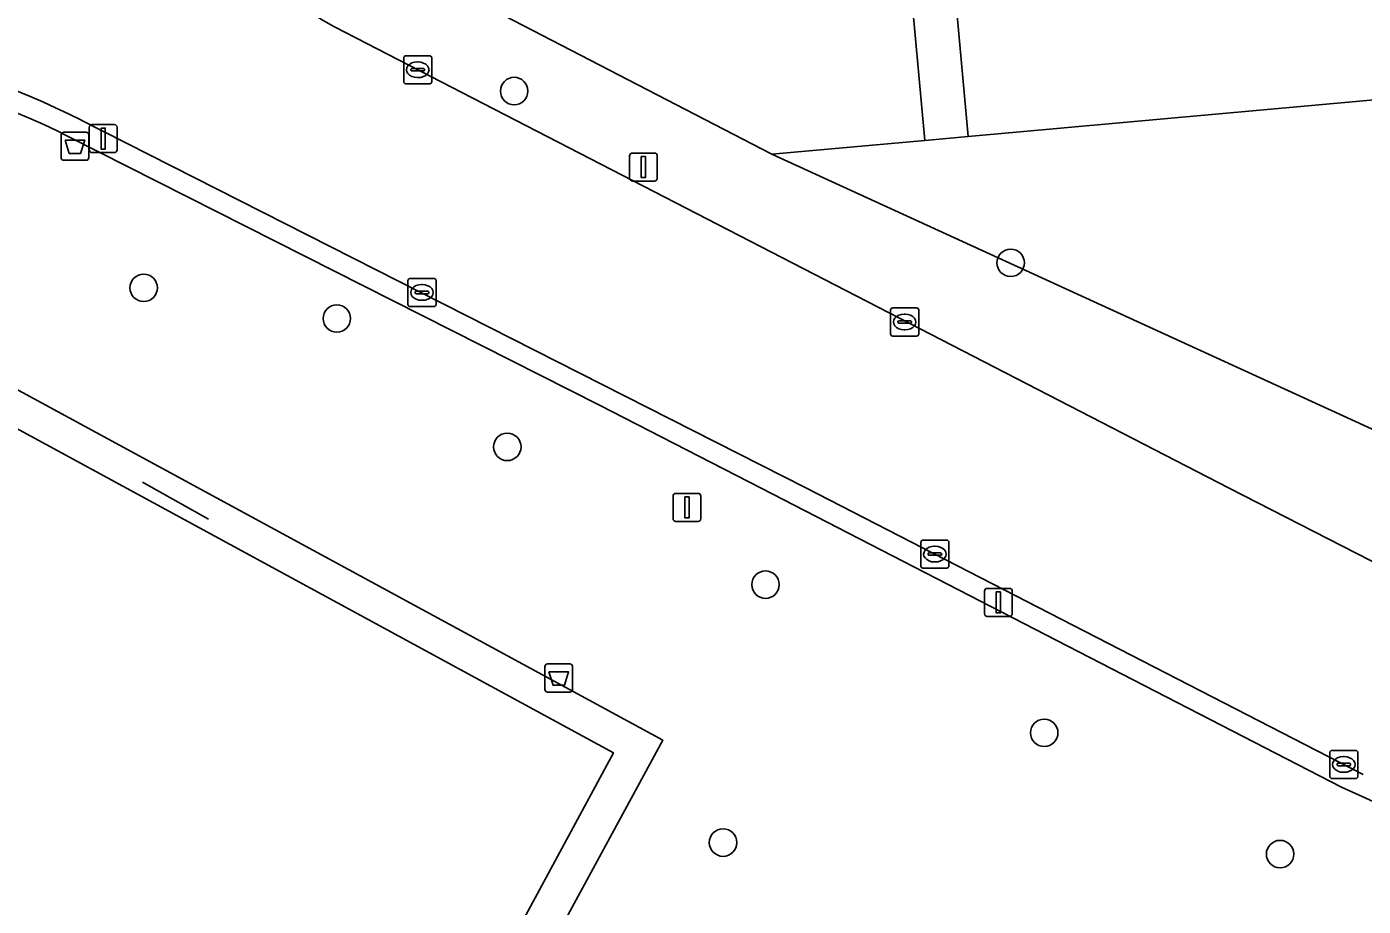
# Model space of a CAD drawing. Extents: x 162989 to 165008, y 383432 to 384338.
# Drawn here: x 164158.82 to 164206.45, y 383735.09 to 383766.45 of the extents above; entities that cross this region are included whole.
import ezdxf

# ---------------------------------------------------------------- set-up
doc = ezdxf.new("R2010")
doc.units = 0
for name, color, linetype in [('IMGEO_Afvalbak', 7, 'Continuous'), ('IMGEO_Boom', 7, 'Continuous'), ('IMGEO_Erf', 7, 'Continuous'), ('IMGEO_Groenvoorziening', 7, 'Continuous'), ('IMGEO_Hek', 7, 'Continuous'), ('IMGEO_Kolk', 7, 'Continuous'), ('IMGEO_Lichtmast', 7, 'Continuous'), ('IMGEO_Rijbaan_lokaal_open', 7, 'Continuous'), ('IMGEO_Terreindeel_gesloten', 7, 'Continuous'), ('IMGEO_Verkeersbordpaal', 7, 'Continuous'), ('IMGEO_Voetpad_open', 7, 'Continuous')]:
    doc.layers.add(name, color=color, linetype=linetype)

msp = doc.modelspace()

# ---------------------------------------------------------------- linework, layer by layer
at = {"layer": 'IMGEO_Afvalbak'}
for p, q in [((164160.045, 383761.791), (164160.045, 383762.591)), ((164160.045, 383762.591), (164160.045, 383761.791)), ((164160.145, 383762.691), (164160.935, 383762.691)), ((164160.935, 383762.691), (164160.145, 383762.691)), ((164161.035, 383762.591), (164161.035, 383761.791)), ((164161.035, 383761.791), (164161.035, 383762.591)), ((164160.935, 383761.691), (164160.145, 383761.691)), ((164160.145, 383761.691), (164160.935, 383761.691)), ((164177.284, 383742.832), (164177.284, 383743.632)), ((164177.284, 383743.632), (164177.284, 383742.832)), ((164177.384, 383743.732), (164178.174, 383743.732)), ((164178.174, 383743.732), (164177.384, 383743.732)), ((164178.274, 383743.632), (164178.274, 383742.832)), ((164178.274, 383742.832), (164178.274, 383743.632)), ((164178.174, 383742.732), (164177.384, 383742.732)), ((164177.384, 383742.732), (164178.174, 383742.732))]:
    msp.add_line(p, q, dxfattribs=at)
for points in [[(164160.188, 383762.405), (164160.892, 383762.405), (164160.743, 383761.935), (164160.337, 383761.935), (164160.188, 383762.405)], [(164177.427, 383743.446), (164178.131, 383743.446), (164177.982, 383742.976), (164177.576, 383742.976), (164177.427, 383743.446)]]:
    msp.add_lwpolyline(points, dxfattribs=at)
for centre, start, end in [((164160.145, 383762.591), 90, 180), ((164160.145, 383762.591), 90, 180), ((164160.935, 383762.591), 0, 90), ((164160.935, 383762.591), 360, 90), ((164160.145, 383761.791), 180, 270), ((164160.145, 383761.791), 180, 270), ((164160.935, 383761.791), 270, 0), ((164160.935, 383761.791), 270, 0), ((164177.384, 383743.632), 90, 180), ((164177.384, 383743.632), 90, 180), ((164178.174, 383743.632), 0, 90), ((164178.174, 383743.632), 360, 90), ((164177.384, 383742.832), 180, 270), ((164177.384, 383742.832), 180, 270), ((164178.174, 383742.832), 270, 0), ((164178.174, 383742.832), 270, 0)]:
    msp.add_arc(centre, 0.1, start, end, dxfattribs=at)
at = {"layer": 'IMGEO_Boom'}
for centre in [(164176.19, 383764.159), (164193.886, 383758.036), (164162.989, 383757.143), (164169.873, 383756.048), (164175.948, 383751.471), (164185.149, 383746.56), (164195.083, 383741.279), (164183.635, 383737.363), (164203.486, 383736.955)]:
    msp.add_circle(centre, 0.489, dxfattribs=at)
at = {"layer": 'IMGEO_Erf'}
for points in [[(164169, 383770.392), (164185.378, 383761.904), (164190.832, 383762.397), (164189.716, 383774.582), (164189.407, 383774.554), (164189.852, 383769.714), (164185.881, 383769.434), (164185.521, 383774.197), (164187.124, 383774.344), (164186.615, 383779.901), (164189.207, 383780.138), (164189.072, 383781.983), (164186.625, 383781.744), (164186.091, 383787.212)], [(164191.823, 383768.567), (164192.375, 383762.536), (164214.997, 383764.581)]]:
    msp.add_lwpolyline(points, dxfattribs=at)
at = {"layer": 'IMGEO_Groenvoorziening'}
for points in [[(164215.17, 383735.681), (164210.509, 383737.153), (164205.68, 383739.345), (164184.989, 383750), (164179.231, 383752.965), (164160.326, 383762.529)], [(164147.454, 383759.501), (164181.494, 383741.012), (164168.837, 383717.695), (164153.653, 383725.966), (164151.277, 383721.559), (164200.537, 383695.052)]]:
    msp.add_lwpolyline(points, dxfattribs=at)
msp.add_arc((164147.357, 383736.699), 28.903, 63.3383, 94.8437, dxfattribs=at)
at = {"layer": 'IMGEO_Hek'}
for points in [[(164168.307, 383719.401), (164136.594, 383736.638), (164148.031, 383757.794), (164179.73, 383740.566), (164168.307, 383719.401)], [(164165.294, 383748.895), (164162.95, 383750.21)]]:
    msp.add_lwpolyline(points, dxfattribs=at)
at = {"layer": 'IMGEO_Kolk'}
for p, q in [((164172.255, 383764.491), (164172.255, 383765.343)), ((164172.33, 383765.417), (164173.182, 383765.417)), ((164173.256, 383765.343), (164173.256, 383764.491)), ((164172.514, 383764.911), (164172.514, 383764.923)), ((164172.952, 383764.874), (164172.554, 383764.874)), ((164172.557, 383764.96), (164172.955, 383764.96)), ((164172.743, 383765.197), (164172.768, 383765.197)), ((164172.998, 383764.923), (164172.998, 383764.911)), ((164173.182, 383764.417), (164172.33, 383764.417)), ((164172.766, 383764.637), (164172.741, 383764.637)), ((164172.407, 383756.551), (164172.407, 383757.403)), ((164172.482, 383757.477), (164173.334, 383757.477)), ((164172.895, 383757.257), (164172.92, 383757.257)), ((164173.408, 383757.403), (164173.408, 383756.551)), ((164172.666, 383756.971), (164172.666, 383756.983)), ((164173.104, 383756.934), (164172.706, 383756.934)), ((164172.709, 383757.02), (164173.107, 383757.02)), ((164172.918, 383756.697), (164172.893, 383756.697)), ((164173.15, 383756.983), (164173.15, 383756.971)), ((164173.334, 383756.477), (164172.482, 383756.477)), ((164189.607, 383755.499), (164189.607, 383756.351)), ((164189.682, 383756.425), (164190.534, 383756.425)), ((164190.095, 383756.205), (164190.12, 383756.205)), ((164190.608, 383756.351), (164190.608, 383755.499)), ((164189.866, 383755.919), (164189.866, 383755.931)), ((164190.304, 383755.882), (164189.906, 383755.882)), ((164189.909, 383755.968), (164190.307, 383755.968)), ((164190.35, 383755.931), (164190.35, 383755.919)), ((164190.534, 383755.425), (164189.682, 383755.425)), ((164190.118, 383755.645), (164190.093, 383755.645)), ((164190.684, 383747.223), (164190.684, 383748.075)), ((164190.759, 383748.149), (164191.611, 383748.149)), ((164191.685, 383748.075), (164191.685, 383747.223)), ((164190.943, 383747.643), (164190.943, 383747.655)), ((164191.381, 383747.606), (164190.983, 383747.606)), ((164190.986, 383747.692), (164191.384, 383747.692)), ((164191.172, 383747.929), (164191.197, 383747.929)), ((164191.427, 383747.655), (164191.427, 383747.643)), ((164191.611, 383747.149), (164190.759, 383747.149)), ((164191.195, 383747.369), (164191.17, 383747.369)), ((164205.258, 383739.723), (164205.258, 383740.575)), ((164205.333, 383740.649), (164206.185, 383740.649)), ((164206.259, 383740.575), (164206.259, 383739.723)), ((164205.517, 383740.143), (164205.517, 383740.155)), ((164205.955, 383740.106), (164205.557, 383740.106)), ((164205.56, 383740.192), (164205.958, 383740.192)), ((164205.746, 383740.429), (164205.771, 383740.429)), ((164206.001, 383740.155), (164206.001, 383740.143)), ((164206.185, 383739.649), (164205.333, 383739.649)), ((164205.769, 383739.869), (164205.744, 383739.869))]:
    msp.add_line(p, q, dxfattribs=at)
for points in [[(164172.255, 383764.491), (164172.255, 383765.343)], [(164172.33, 383765.417), (164173.182, 383765.417)], [(164173.256, 383765.343), (164173.256, 383764.491)], [(164173.182, 383764.417), (164172.33, 383764.417)], [(164172.407, 383756.551), (164172.407, 383757.403)], [(164172.482, 383757.477), (164173.334, 383757.477)], [(164173.408, 383757.403), (164173.408, 383756.551)], [(164173.334, 383756.477), (164172.482, 383756.477)], [(164189.607, 383755.499), (164189.607, 383756.351)], [(164189.682, 383756.425), (164190.534, 383756.425)], [(164190.608, 383756.351), (164190.608, 383755.499)], [(164190.534, 383755.425), (164189.682, 383755.425)], [(164190.684, 383747.223), (164190.684, 383748.075)], [(164190.759, 383748.149), (164191.611, 383748.149)], [(164191.685, 383748.075), (164191.685, 383747.223)], [(164191.611, 383747.149), (164190.759, 383747.149)], [(164205.258, 383739.723), (164205.258, 383740.575)], [(164205.333, 383740.649), (164206.185, 383740.649)], [(164206.259, 383740.575), (164206.259, 383739.723)], [(164206.185, 383739.649), (164205.333, 383739.649)]]:
    msp.add_lwpolyline(points, dxfattribs=at)
for centre, radius, start, end in [((164172.332, 383765.341), 0.0765, 91.552, 178.448), ((164172.332, 383765.341), 0.0765, 91.552, 178.448), ((164173.18, 383765.341), 0.0765, 1.552, 88.448), ((164173.18, 383765.341), 0.0765, 1.552, 88.448), ((164172.554, 383764.92), 0.0403, 85.8775, 175.7526), ((164172.551, 383764.91), 0.0366, 178.938, 274.7102), ((164172.955, 383764.917), 0.043, 264.8664, 352.4533), ((164172.959, 383764.922), 0.0386, 1.7309, 96.639), ((164172.332, 383764.493), 0.0765, 181.552, 268.448), ((164172.332, 383764.493), 0.0765, 181.552, 268.448), ((164173.18, 383764.493), 0.0765, 271.552, 358.448), ((164173.18, 383764.493), 0.0765, 271.552, 358.448), ((164172.484, 383757.401), 0.0765, 91.552, 178.448), ((164172.484, 383757.401), 0.0765, 91.552, 178.448), ((164173.332, 383757.401), 0.0765, 1.552, 88.448), ((164173.332, 383757.401), 0.0765, 1.552, 88.448), ((164172.706, 383756.98), 0.0403, 85.8775, 175.7526), ((164172.703, 383756.97), 0.0366, 178.938, 274.7102), ((164173.107, 383756.977), 0.043, 264.8664, 352.4533), ((164173.111, 383756.982), 0.0386, 1.7309, 96.639), ((164172.484, 383756.553), 0.0765, 181.552, 268.448), ((164172.484, 383756.553), 0.0765, 181.552, 268.448), ((164173.332, 383756.553), 0.0765, 271.552, 358.448), ((164173.332, 383756.553), 0.0765, 271.552, 358.448), ((164189.684, 383756.349), 0.0765, 91.552, 178.448), ((164189.684, 383756.349), 0.0765, 91.552, 178.448), ((164190.532, 383756.349), 0.0765, 1.552, 88.448), ((164190.532, 383756.349), 0.0765, 1.552, 88.448), ((164189.906, 383755.928), 0.0403, 85.8775, 175.7526), ((164189.903, 383755.918), 0.0366, 178.938, 274.7102), ((164190.307, 383755.925), 0.043, 264.8664, 352.4533), ((164190.311, 383755.93), 0.0386, 1.7309, 96.639), ((164189.684, 383755.501), 0.0765, 181.552, 268.448), ((164189.684, 383755.501), 0.0765, 181.552, 268.448), ((164190.532, 383755.501), 0.0765, 271.552, 358.448), ((164190.532, 383755.501), 0.0765, 271.552, 358.448), ((164190.761, 383748.073), 0.0765, 91.552, 178.448), ((164190.761, 383748.073), 0.0765, 91.552, 178.448), ((164191.609, 383748.073), 0.0765, 1.552, 88.448), ((164191.609, 383748.073), 0.0765, 1.552, 88.448), ((164190.983, 383747.652), 0.0403, 85.8775, 175.7526), ((164190.98, 383747.642), 0.0366, 178.938, 274.7102), ((164191.384, 383747.649), 0.043, 264.8664, 352.4533), ((164191.388, 383747.654), 0.0386, 1.7309, 96.639), ((164190.761, 383747.225), 0.0765, 181.552, 268.448), ((164190.761, 383747.225), 0.0765, 181.552, 268.448), ((164191.609, 383747.225), 0.0765, 271.552, 358.448), ((164191.609, 383747.225), 0.0765, 271.552, 358.448), ((164205.335, 383740.573), 0.0765, 91.552, 178.448), ((164205.335, 383740.573), 0.0765, 91.552, 178.448), ((164206.183, 383740.573), 0.0765, 1.552, 88.448), ((164206.183, 383740.573), 0.0765, 1.552, 88.448), ((164205.557, 383740.152), 0.0403, 85.8775, 175.7526), ((164205.554, 383740.142), 0.0366, 178.938, 274.7102), ((164205.958, 383740.149), 0.043, 264.8664, 352.4533), ((164205.962, 383740.154), 0.0386, 1.7309, 96.639), ((164205.335, 383739.725), 0.0765, 181.552, 268.448), ((164205.335, 383739.725), 0.0765, 181.552, 268.448), ((164206.183, 383739.725), 0.0765, 271.552, 358.448), ((164206.183, 383739.725), 0.0765, 271.552, 358.448)]:
    msp.add_arc(centre, radius, start, end, dxfattribs=at)
for centre, major_axis, ratio, start_param, end_param in [((164172.742, 383764.917), (-0.387, 0.002), 0.722429, 4.712389, 7.853982), ((164172.767, 383764.917), (-0.39, 0.002), 0.717154, 1.570796, 4.712389), ((164172.894, 383756.977), (-0.387, 0.002), 0.722429, 4.712389, 7.853982), ((164172.919, 383756.977), (-0.39, 0.002), 0.717154, 1.570796, 4.712389), ((164190.094, 383755.925), (-0.387, 0.002), 0.722429, 4.712389, 7.853982), ((164190.119, 383755.925), (-0.39, 0.002), 0.717154, 1.570796, 4.712389), ((164191.171, 383747.649), (-0.387, 0.002), 0.722429, 4.712389, 7.853982), ((164191.196, 383747.649), (-0.39, 0.002), 0.717154, 1.570796, 4.712389), ((164205.745, 383740.149), (-0.387, 0.002), 0.722429, 4.712389, 7.853982), ((164205.77, 383740.149), (-0.39, 0.002), 0.717154, 1.570796, 4.712389)]:
    msp.add_ellipse(centre, major_axis=major_axis, ratio=ratio, start_param=start_param, end_param=end_param, dxfattribs=at)
at = {"layer": 'IMGEO_Lichtmast'}
for p, q in [((164161.052, 383762.063), (164161.052, 383762.863)), ((164161.052, 383762.863), (164161.052, 383762.063)), ((164161.152, 383762.963), (164161.942, 383762.963)), ((164161.942, 383762.963), (164161.152, 383762.963)), ((164162.042, 383762.863), (164162.042, 383762.063)), ((164162.042, 383762.063), (164162.042, 383762.863)), ((164161.942, 383761.963), (164161.152, 383761.963)), ((164161.152, 383761.963), (164161.942, 383761.963)), ((164180.403, 383761.947), (164181.193, 383761.947)), ((164181.193, 383761.947), (164180.403, 383761.947)), ((164180.303, 383761.047), (164180.303, 383761.847)), ((164180.303, 383761.847), (164180.303, 383761.047)), ((164181.293, 383761.847), (164181.293, 383761.047)), ((164181.293, 383761.047), (164181.293, 383761.847)), ((164181.193, 383760.947), (164180.403, 383760.947)), ((164180.403, 383760.947), (164181.193, 383760.947)), ((164192.952, 383745.527), (164192.952, 383746.327)), ((164192.952, 383746.327), (164192.952, 383745.527)), ((164193.052, 383746.427), (164193.842, 383746.427)), ((164193.842, 383746.427), (164193.052, 383746.427)), ((164193.942, 383746.327), (164193.942, 383745.527)), ((164193.942, 383745.527), (164193.942, 383746.327)), ((164193.842, 383745.427), (164193.052, 383745.427)), ((164193.052, 383745.427), (164193.842, 383745.427))]:
    msp.add_line(p, q, dxfattribs=at)
for points in [[(164161.472, 383762.838), (164161.622, 383762.838), (164161.622, 383762.088), (164161.472, 383762.088), (164161.472, 383762.838)], [(164180.723, 383761.822), (164180.873, 383761.822), (164180.873, 383761.072), (164180.723, 383761.072), (164180.723, 383761.822)], [(164193.372, 383746.302), (164193.522, 383746.302), (164193.522, 383745.552), (164193.372, 383745.552), (164193.372, 383746.302)]]:
    msp.add_lwpolyline(points, dxfattribs=at)
for centre, start, end in [((164161.152, 383762.863), 90, 180), ((164161.152, 383762.863), 90, 180), ((164161.942, 383762.863), 0, 90), ((164161.942, 383762.863), 360, 90), ((164161.152, 383762.063), 180, 270), ((164161.152, 383762.063), 180, 270), ((164161.942, 383762.063), 270, 0), ((164161.942, 383762.063), 270, 0), ((164180.403, 383761.847), 90, 180), ((164180.403, 383761.847), 90, 180), ((164181.193, 383761.847), 0, 90), ((164181.193, 383761.847), 360, 90), ((164180.403, 383761.047), 180, 270), ((164180.403, 383761.047), 180, 270), ((164181.193, 383761.047), 270, 0), ((164181.193, 383761.047), 270, 0), ((164193.052, 383746.327), 90, 180), ((164193.052, 383746.327), 90, 180), ((164193.842, 383746.327), 0, 90), ((164193.842, 383746.327), 360, 90), ((164193.052, 383745.527), 180, 270), ((164193.052, 383745.527), 180, 270), ((164193.842, 383745.527), 270, 0), ((164193.842, 383745.527), 270, 0)]:
    msp.add_arc(centre, 0.1, start, end, dxfattribs=at)
at = {"layer": 'IMGEO_Rijbaan_lokaal_open'}
for points in [[(164210.751, 383745.352), (164201.672, 383750), (164169.79, 383766.452)], [(164160.767, 383763.118), (164186.612, 383750), (164206.451, 383739.793)]]:
    msp.add_lwpolyline(points, dxfattribs=at)
for centre, radius, start, end in [((164173.447, 383773.507), 7.947, 224.9085, 242.5989), ((164147.581, 383737.031), 29.23, 63.184, 94.9133)]:
    msp.add_arc(centre, radius, start, end, dxfattribs=at)
at = {"layer": 'IMGEO_Terreindeel_gesloten'}
msp.add_lwpolyline([(164179.73, 383740.566), (164148.031, 383757.794), (164136.594, 383736.638), (164168.307, 383719.401)], close=True, dxfattribs=at)
at = {"layer": 'IMGEO_Verkeersbordpaal'}
for p, q in [((164181.856, 383748.914), (164181.856, 383749.714)), ((164181.856, 383749.714), (164181.856, 383748.914)), ((164181.956, 383749.814), (164182.746, 383749.814)), ((164182.746, 383749.814), (164181.956, 383749.814)), ((164182.846, 383749.714), (164182.846, 383748.914)), ((164182.846, 383748.914), (164182.846, 383749.714)), ((164182.746, 383748.814), (164181.956, 383748.814)), ((164181.956, 383748.814), (164182.746, 383748.814))]:
    msp.add_line(p, q, dxfattribs=at)
msp.add_lwpolyline([(164182.276, 383749.689), (164182.426, 383749.689), (164182.426, 383748.939), (164182.276, 383748.939), (164182.276, 383749.689)], dxfattribs=at)
for centre, start, end in [((164181.956, 383749.714), 90, 180), ((164181.956, 383749.714), 90, 180), ((164182.746, 383749.714), 0, 90), ((164182.746, 383749.714), 360, 90), ((164181.956, 383748.914), 180, 270), ((164181.956, 383748.914), 180, 270), ((164182.746, 383748.914), 270, 0), ((164182.746, 383748.914), 270, 0)]:
    msp.add_arc(centre, 0.1, start, end, dxfattribs=at)
at = {"layer": 'IMGEO_Voetpad_open'}
for points in [[(164191.823, 383768.567), (164191.335, 383773.897), (164191.157, 383775.889), (164190.699, 383781.028), (164190.212, 383786.483), (164190.021, 383788.623), (164189.569, 383793.693), (164189.1, 383798.946), (164189.011, 383799.942), (164188.532, 383805.394), (164187.197, 383805.291), (164187.024, 383805.278), (164187.48, 383800.096), (164187.959, 383794.64), (164188.127, 383792.737), (164188.593, 383787.431), (164189.072, 383781.983), (164189.207, 383780.138), (164189.716, 383774.582), (164190.832, 383762.397), (164192.375, 383762.536)], [(164151.277, 383721.559), (164153.653, 383725.966), (164168.837, 383717.695), (164181.494, 383741.012), (164147.454, 383759.501), (164134.867, 383736.085), (164150.071, 383727.942), (164147.725, 383723.47)], [(164168.307, 383719.401), (164136.594, 383736.638), (164148.031, 383757.794), (164179.73, 383740.566)]]:
    msp.add_lwpolyline(points, close=True, dxfattribs=at)
for points in [[(164185.378, 383761.904), (164169, 383770.392), (164166.867, 383769.988), (164166.381, 383769.873)], [(164169.79, 383766.452), (164201.672, 383750), (164210.751, 383745.352)], [(164220.863, 383764.971), (164214.997, 383764.581), (164192.375, 383762.536), (164190.832, 383762.397), (164185.378, 383761.904), (164215.792, 383747.97), (164223.073, 383746.641)], [(164206.451, 383739.793), (164186.612, 383750), (164160.767, 383763.118)], [(164160.326, 383762.529), (164179.231, 383752.965), (164184.989, 383750), (164205.68, 383739.345), (164210.509, 383737.153), (164215.17, 383735.681)], [(164223.073, 383746.641), (164215.792, 383747.97), (164185.378, 383761.904)]]:
    msp.add_lwpolyline(points, dxfattribs=at)
for centre, radius, start, end in [((164173.447, 383773.507), 7.947, 224.9085, 242.5989), ((164147.581, 383737.031), 29.23, 63.184, 94.9133), ((164147.357, 383736.699), 28.903, 63.3383, 94.8437)]:
    msp.add_arc(centre, radius, start, end, dxfattribs=at)

doc.saveas('drawing.dxf')
